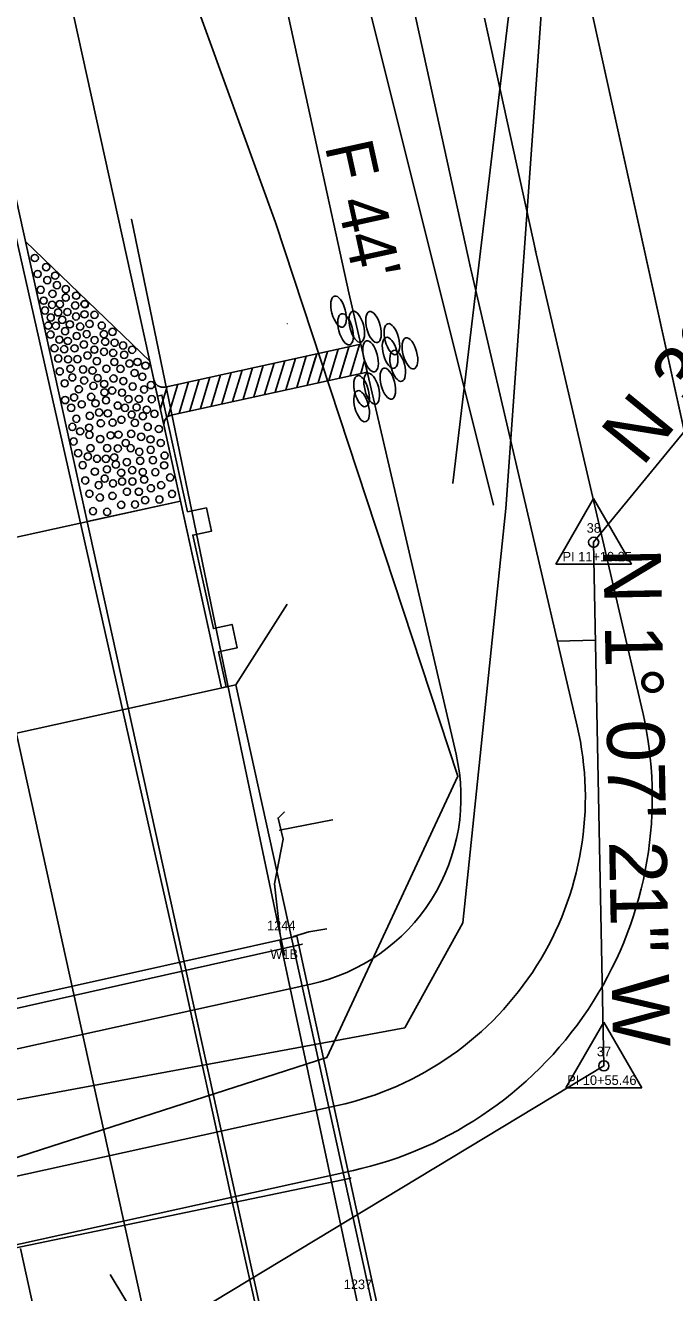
# Model space of a CAD drawing. Extents: x 2519952 to 2531965, y 848341 to 887632.
# Drawn here: x 2530957.4 to 2531025.3, y 852514.8 to 852647.4 of the extents above; entities that cross this region are included whole.
import ezdxf

# ---------------------------------------------------------------- set-up
doc = ezdxf.new("R2010")
doc.units = 0
for name, color, linetype in [('RD_EV_JW', 7, 'Continuous'), ('RD_EX_BldgApp', 7, 'Continuous'), ('RD_EX_BldgApp_txCode', 7, 'Continuous'), ('RD_EX_Bridge', 7, 'Continuous'), ('RD_EX_Conc', 7, 'Continuous'), ('RD_EX_DR_Pipe', 7, 'Continuous'), ('RD_EX_DV_Prop', 7, 'Continuous'), ('RD_EX_GuardRail', 7, 'Continuous'), ('RD_EX_H2O', 7, 'Continuous'), ('RD_EX_Misc', 7, 'Continuous'), ('RD_EX_Road', 7, 'Continuous'), ('RD_EX_RW', 7, 'Continuous'), ('RD_EX_VEG', 7, 'Continuous'), ('RD_HC_Cl', 7, 'Continuous'), ('RD_HC_Data', 7, 'Continuous'), ('RD_HC_Data_Tic', 7, 'Continuous'), ('RD_HC_txCode', 7, 'Continuous'), ('RD_PD_BCA', 7, 'Continuous'), ('RD_PD_Bridge', 7, 'Continuous'), ('RD_PD_CstnLmt', 7, 'Continuous'), ('RD_PD_DR_ErosCtrl', 7, 'Continuous'), ('RD_PD_Final_TrvlWay', 7, 'Continuous'), ('RD_PD_GR', 7, 'Continuous'), ('RD_PD_PaveShd', 7, 'Continuous'), ('RD_PD_TX_CstnLmt', 7, 'Continuous'), ('RD_SMD_Locator', 7, 'Continuous')]:
    doc.layers.add(name, color=color, linetype=linetype)

# ---------------------------------------------------------------- blocks, each defined once
blk = doc.blocks.new('TBC1')
at = {"layer": 'RD_PD_GR'}
blk.add_lwpolyline([(12.5, 2.5), (15, 2.5), (15, 0.49), (25, 0.49), (25, 2.5), (27.5, 2.5), (27.5, 0.49), (31.25, 0.49), (31.25, 0), (0, 0), (0, 0.49), (12.5, 0.49)], close=True, dxfattribs=at)

msp = doc.modelspace()

# ---------------------------------------------------------------- linework, layer by layer
at = {"layer": 'RD_EV_JW'}
msp.add_lwpolyline([(2530941.93, 852524.2), (2530988.97, 852539.38), (2531002.68, 852568.81), (2530983.61, 852626.72), (2530958.57, 852695.74), (2530928.96, 852834.5), (2530911.44, 852907.05), (2530889.4, 853007.47), (2530879.48, 853052.19), (2530908.59, 853055.99), (2530938.06, 853061.93)], dxfattribs=at)
at = {"layer": 'RD_EX_BldgApp'}
msp.add_lwpolyline([(2531000.2, 852477.61), (2530992.08, 852514.14), (2530984.07, 852551.68)], dxfattribs=at)
at = {"layer": 'RD_EX_Bridge'}
for points in [[(2530988.96, 852552.83), (2530987.1, 852552.53), (2530985.47, 852552.04)], [(2530955.67, 852467.77), (2531001.96, 852478), (2530985.83, 852552.07), (2530938.91, 852541.61), (2530955.67, 852467.77)]]:
    msp.add_lwpolyline(points, dxfattribs=at)
at = {"layer": 'RD_EX_Conc'}
msp.add_lwpolyline([(2530984.1, 852552.24), (2530983.5, 852557.53), (2530984.41, 852562.22), (2530983.88, 852564.42), (2530984.53, 852565.06)], dxfattribs=at)
at = {"layer": 'RD_EX_DR_Pipe'}
msp.add_line((2530984.03, 852563.15), (2530989.57, 852564.23), dxfattribs=at)
at = {"layer": 'RD_EX_DV_Prop'}
msp.add_line((2531010.91, 852674.9), (2531075.43, 852381.91), dxfattribs=at)
at = {"layer": 'RD_EX_GuardRail'}
msp.add_lwpolyline([(2530984.55, 852550.09), (2530979, 852576.43), (2530968.56, 852627.07)], dxfattribs=at)
at = {"layer": 'RD_EX_H2O'}
for points in [[(2531245.62, 852555.32), (2531217.13, 852603.96), (2531237.99, 852642.9), (2531212.72, 852681.81), (2531164.02, 852716.47), (2531121.37, 852702), (2531085.6, 852695.19), (2531055.75, 852662.27), (2531031.08, 852670.41), (2531011.43, 852648.97), (2531007.69, 852596.79)], [(2530919.67, 852537.67), (2530924.46, 852529.02), (2530997.12, 852542.46), (2531003.19, 852553.47), (2531007.69, 852596.79)]]:
    msp.add_lwpolyline(points, dxfattribs=at)
at = {"layer": 'RD_EX_Misc'}
for p, q in [((2530939.22, 852540.64), (2530986.42, 852551.24)), ((2530991.48, 852526.75), (2530944.59, 852516.98))]:
    msp.add_line(p, q, dxfattribs=at)
msp.add_lwpolyline([(2531247.07, 852555.52), (2531218.06, 852604.32), (2531238.71, 852643.24), (2531220.29, 852673.34), (2531213.69, 852682.74), (2531164.29, 852718.15), (2531121, 852703.45), (2531084.9, 852696.42), (2531055.62, 852662.84), (2531030.72, 852672.68), (2531008.42, 852652.11), (2531002.15, 852599.45)], dxfattribs=at)
at = {"layer": 'RD_EX_Road'}
for p, q in [((2530973.54, 852549.48), (2530952, 852644.96)), ((2530973.66, 852549), (2530973.54, 852549.48)), ((2530979.07, 852524.32), (2530973.66, 852549)), ((2530984.55, 852500.12), (2530979.07, 852524.32)), ((2530962.28, 852494.94), (2530956.94, 852519.38))]:
    msp.add_line(p, q, dxfattribs=at)
at = {"layer": 'RD_EX_RW'}
msp.add_line((2531010.92, 852674.89), (2531075.43, 852381.91), dxfattribs=at)
at = {"layer": 'RD_EX_VEG'}
msp.add_lwpolyline([(2531006.39, 852597.18), (2530992.63, 852652.28), (2530913.79, 853044.4), (2530867.87, 853266.41)], dxfattribs=at)
at = {"layer": 'RD_HC_Cl'}
for p, q in [((2530821.93, 853184.38), (2531378.52, 850656.73)), ((2531016.87, 852593.27), (2531064.43, 852651.41)), ((2531017.94, 852538.5), (2531016.87, 852593.27)), ((2530852.81, 852438.81), (2531017.94, 852538.5))]:
    msp.add_line(p, q, dxfattribs=at)
at = {"layer": 'RD_HC_Data'}
for p, q in [((2531012.9, 852590.98), (2531016.87, 852597.86)), ((2531016.87, 852597.86), (2531020.84, 852590.98)), ((2531012.9, 852590.98), (2531020.84, 852590.98)), ((2531013.97, 852536.2), (2531017.94, 852543.08)), ((2531017.94, 852543.08), (2531021.91, 852536.2)), ((2531013.97, 852536.2), (2531021.91, 852536.2))]:
    msp.add_line(p, q, dxfattribs=at)
for centre in [(2531016.87, 852593.27), (2531017.94, 852538.5)]:
    msp.add_circle(centre, 0.529, dxfattribs=at)
at = {"layer": 'RD_HC_Data_Tic'}
for p, q in [((2531017.07, 852583.02), (2531013.07, 852582.94)), ((2530970.46, 852509.83), (2530966.32, 852516.68))]:
    msp.add_line(p, q, dxfattribs=at)
at = {"layer": 'RD_PD_BCA'}
for p, q in [((2531005.46, 852648.09), (2531010.81, 852623.64)), ((2531010.76, 852623.89), (2531021.96, 852575.62))]:
    msp.add_line(p, q, dxfattribs=at)
msp.add_lwpolyline([(2530942.82, 852516.77), (2530991.6, 852527.51)], dxfattribs=at)
msp.add_arc((2530983, 852566.58), 40, 282.4185, 13.0724, dxfattribs=at)
at = {"layer": 'RD_PD_Bridge'}
for p, q in [((2530930.7, 852588.11), (2530973.67, 852597.58)), ((2530977.97, 852578.05), (2530973.67, 852597.58)), ((2530979.44, 852578.37), (2530984.82, 852586.79))]:
    msp.add_line(p, q, dxfattribs=at)
for points in [[(2530979.44, 852578.37), (2530933.54, 852568.26)], [(2531007.39, 852451.41), (2530979.44, 852578.37)]]:
    msp.add_lwpolyline(points, dxfattribs=at)
at = {"layer": 'RD_PD_CstnLmt'}
for p, q in [((2530969.91, 852717.06), (2530991.27, 852619.37)), ((2530991.27, 852619.37), (2531002.48, 852571.1))]:
    msp.add_line(p, q, dxfattribs=at)
msp.add_lwpolyline([(2530938.52, 852536.3), (2530987.3, 852547.04)], dxfattribs=at)
msp.add_arc((2530983, 852566.58), 20, 282.4185, 13.0724, dxfattribs=at)
at = {"layer": 'RD_PD_DR_ErosCtrl'}
for p, q in [((2530982.61, 852719.84), (2531003.97, 852622.15)), ((2531003.94, 852622.31), (2531015.15, 852574.04))]:
    msp.add_line(p, q, dxfattribs=at)
msp.add_lwpolyline([(2530941.31, 852523.61), (2530990.1, 852534.35)], dxfattribs=at)
msp.add_arc((2530983, 852566.58), 33, 282.4185, 13.0724, dxfattribs=at)
at = {"layer": 'RD_PD_Final_TrvlWay'}
msp.add_line((2530922.51, 852783.42), (2531196.7, 851538.25), dxfattribs=at)
at = {"layer": 'RD_PD_GR'}
msp.add_line((2530922.87, 852828.3), (2530971.25, 852608.56), dxfattribs=at)
at = {"layer": 'RD_PD_PaveShd'}
for p, q in [((2530957.45, 852624.72), (2530970.45, 852612.23)), ((2530963.9, 852595.43), (2530957.45, 852624.72)), ((2530972.07, 852609.51), (2530992.52, 852614)), ((2530990.29, 852610.44), (2530991.27, 852613.73)), ((2530991.4, 852610.69), (2530992.39, 852613.97)), ((2530991.4, 852610.69), (2530992.39, 852613.97)), ((2530992.52, 852614), (2530993.2, 852611.08)), ((2530984.7, 852609.21), (2530985.68, 852612.5)), ((2530984.7, 852609.21), (2530985.68, 852612.5)), ((2530985.82, 852609.46), (2530986.8, 852612.75)), ((2530985.82, 852609.46), (2530986.8, 852612.75)), ((2530986.93, 852609.7), (2530987.92, 852612.99)), ((2530986.93, 852609.7), (2530987.8, 852612.59)), ((2530988.05, 852609.95), (2530989.03, 852613.24)), ((2530988.05, 852609.95), (2530989.03, 852613.24)), ((2530989.17, 852610.2), (2530990.15, 852613.48)), ((2530989.17, 852610.2), (2530990.15, 852613.48)), ((2530990.29, 852610.44), (2530991.15, 852613.32)), ((2530971.09, 852609.3), (2530970.45, 852612.23)), ((2530993.2, 852611.08), (2530972.71, 852606.58)), ((2530977.99, 852607.74), (2530978.98, 852611.03)), ((2530977.99, 852607.74), (2530978.98, 852611.03)), ((2530979.11, 852607.99), (2530980.1, 852611.27)), ((2530979.11, 852607.99), (2530980.1, 852611.27)), ((2530980.23, 852608.23), (2530981.21, 852611.52)), ((2530980.23, 852608.23), (2530981.21, 852611.52)), ((2530981.35, 852608.48), (2530982.33, 852611.77)), ((2530981.35, 852608.48), (2530982.33, 852611.77)), ((2530982.46, 852608.72), (2530983.45, 852612.01)), ((2530982.46, 852608.72), (2530983.45, 852612.01)), ((2530983.58, 852608.97), (2530984.57, 852612.26)), ((2530983.58, 852608.97), (2530984.57, 852612.26)), ((2530992.52, 852610.93), (2530992.92, 852612.28)), ((2530992.52, 852610.93), (2530992.92, 852612.28)), ((2530972.39, 852606.45), (2530973.39, 852609.8)), ((2530973.53, 852606.76), (2530974.51, 852610.05)), ((2530973.53, 852606.76), (2530974.51, 852610.05)), ((2530974.64, 852607.01), (2530975.63, 852610.29)), ((2530974.64, 852607.01), (2530975.63, 852610.29)), ((2530975.76, 852607.25), (2530976.74, 852610.54)), ((2530975.76, 852607.25), (2530976.74, 852610.54)), ((2530976.88, 852607.5), (2530977.86, 852610.78)), ((2530971.74, 852606.37), (2530971.09, 852609.3)), ((2530971.56, 852607.17), (2530972.28, 852609.56)), ((2530973.67, 852597.58), (2530971.74, 852606.37)), ((2530963.9, 852595.43), (2530973.67, 852597.58))]:
    msp.add_line(p, q, dxfattribs=at)
for centre in [(2530958.43, 852623.01), (2530958.73, 852621.34), (2530958.73, 852621.34), (2530959.62, 852622.06), (2530959.62, 852622.06), (2530959.74, 852620.69), (2530959.74, 852620.69), (2530960.56, 852621.16), (2530960.56, 852621.16), (2530960.75, 852620.17), (2530960.75, 852620.17), (2530959.05, 852619.68), (2530959.05, 852619.68), (2530959.36, 852618.55), (2530959.36, 852618.55), (2530960.29, 852619.27), (2530960.29, 852619.27), (2530961.67, 852619.75), (2530961.67, 852618.87), (2530961.67, 852618.87), (2530962.76, 852619.07), (2530962.76, 852619.07), (2530959.5, 852617.52), (2530959.5, 852617.52), (2530960.24, 852618.12), (2530960.24, 852618.12), (2530960.88, 852617.32), (2530960.88, 852617.32), (2530961.05, 852618.19), (2530961.05, 852618.19), (2530961.84, 852617.36), (2530961.84, 852617.36), (2530962.66, 852618.04), (2530962.66, 852618.04), (2530963.64, 852618.2), (2530963.67, 852618.17), (2530959.84, 852615.94), (2530959.84, 852615.94), (2530960.1, 852616.79), (2530960.1, 852616.79), (2530960.64, 852615.92), (2530960.64, 852615.92), (2530961.3, 852616.54), (2530961.3, 852616.54), (2530962.1, 852616.07), (2530962.1, 852616.07), (2530962.74, 852616.9), (2530962.74, 852616.9), (2530963.63, 852617.12), (2530963.63, 852617.12), (2530964.16, 852616.11), (2530964.16, 852616.11), (2530964.67, 852617.06), (2530964.67, 852617.06), (2530965.43, 852615.94), (2530965.43, 852615.94), (2530960.08, 852615), (2530960.08, 852615), (2530961.6, 852615.36), (2530961.6, 852615.36), (2530962.81, 852614.85), (2530962.81, 852614.85), (2530963.17, 852615.84), (2530963.17, 852615.84), (2530963.86, 852615.05), (2530963.86, 852615.05), (2530965.66, 852615.04), (2530965.66, 852615.04), (2530966.55, 852615.28), (2530966.56, 852615.28), (2530960.49, 852613.57), (2530960.49, 852613.57), (2530961, 852614.47), (2530961, 852614.47), (2530961.51, 852613.47), (2530961.51, 852613.47), (2530961.88, 852614.33), (2530961.88, 852614.33), (2530962.59, 852613.56), (2530962.59, 852613.56), (2530963.57, 852613.96), (2530963.57, 852613.96), (2530964.66, 852613.42), (2530964.66, 852613.42), (2530964.69, 852614.42), (2530964.69, 852614.42), (2530965.8, 852614.25), (2530965.8, 852614.25), (2530966.78, 852614.15), (2530966.78, 852614.15), (2530967.66, 852613.86), (2530967.66, 852613.86), (2530968.61, 852613.41), (2530968.61, 852613.41), (2530960.89, 852612.5), (2530960.89, 852612.5), (2530961.91, 852612.41), (2530961.91, 852612.41), (2530962.89, 852612.43), (2530962.89, 852612.43), (2530963.94, 852612.81), (2530963.94, 852612.81), (2530964.92, 852612.22), (2530964.92, 852612.22), (2530965.67, 852613.2), (2530965.67, 852613.2), (2530966.62, 852613.08), (2530966.62, 852613.08), (2530966.75, 852612.13), (2530966.75, 852612.13), (2530967.78, 852612.88), (2530967.78, 852612.88), (2530968.34, 852611.97), (2530968.34, 852611.97), (2530969.17, 852612.13), (2530969.17, 852612.13), (2530961.04, 852611.15), (2530961.04, 852611.15), (2530962.16, 852611.43), (2530962.16, 852611.43), (2530963.48, 852611.35), (2530963.48, 852611.35), (2530964.46, 852611.23), (2530964.46, 852611.23), (2530965.92, 852611.43), (2530965.92, 852611.43), (2530967.39, 852611.42), (2530967.39, 852611.42), (2530968.87, 852610.98), (2530968.87, 852610.98), (2530969.68, 852610.59), (2530969.68, 852610.59), (2530970.01, 852611.75), (2530970.01, 852611.75), (2530970.01, 852611.75), (2530961.56, 852609.9), (2530961.56, 852609.9), (2530962.36, 852610.52), (2530962.36, 852610.52), (2530963.03, 852609.28), (2530963.03, 852609.28), (2530963.59, 852610.2), (2530963.59, 852610.2), (2530964.56, 852609.63), (2530964.56, 852609.63), (2530965.01, 852610.45), (2530965.01, 852610.45), (2530965.69, 852609.83), (2530965.69, 852609.83), (2530966.67, 852610.4), (2530966.67, 852610.4), (2530967.69, 852610.14), (2530967.69, 852610.14), (2530968.67, 852609.57), (2530968.67, 852609.57), (2530969.86, 852609.26), (2530969.86, 852609.26), (2530970.58, 852609.72), (2530970.58, 852609.72), (2530961.61, 852608.15), (2530961.61, 852608.15), (2530962.54, 852608.43), (2530962.54, 852608.43), (2530964.32, 852608.48), (2530964.32, 852608.48), (2530965.72, 852608.95), (2530965.72, 852608.95), (2530965.88, 852608.12), (2530965.88, 852608.12), (2530966.52, 852609.14), (2530966.52, 852609.14), (2530967.55, 852608.92), (2530967.55, 852608.92), (2530968.24, 852608.25), (2530968.24, 852608.25), (2530969.32, 852608.26), (2530969.32, 852608.26), (2530970.66, 852608.25), (2530970.66, 852608.25), (2530962.24, 852607.34), (2530962.24, 852607.34), (2530963.34, 852607.7), (2530963.34, 852607.7), (2530964.78, 852607.81), (2530964.78, 852607.81), (2530965.16, 852606.85), (2530965.16, 852606.85), (2530966.07, 852606.76), (2530966.07, 852606.76), (2530967.1, 852607.57), (2530967.1, 852607.57), (2530967.86, 852607.34), (2530967.86, 852607.34), (2530968.56, 852606.63), (2530968.56, 852606.63), (2530969.08, 852607.39), (2530969.08, 852607.39), (2530970.14, 852607.14), (2530970.14, 852607.14), (2530970.94, 852606.71), (2530970.94, 852606.71), (2530962.36, 852605.34), (2530962.78, 852606.19), (2530962.78, 852606.19), (2530964.18, 852606.5), (2530964.18, 852606.5), (2530965.33, 852605.72), (2530965.33, 852605.72), (2530966.57, 852605.79), (2530966.57, 852605.79), (2530967.49, 852606.09), (2530967.49, 852606.09), (2530968.9, 852605.77), (2530968.9, 852605.77), (2530969.73, 852606.47), (2530969.73, 852606.47), (2530970.24, 852605.35), (2530970.24, 852605.35), (2530963.17, 852604.88), (2530963.17, 852604.88), (2530964.11, 852605.26), (2530964.11, 852605.26), (2530964.14, 852604.51), (2530964.14, 852604.51), (2530965.27, 852604.07), (2530965.27, 852604.07), (2530966.36, 852604.46), (2530966.36, 852604.46), (2530967.18, 852604.53), (2530967.18, 852604.53), (2530968.51, 852604.61), (2530968.51, 852604.61), (2530969.56, 852604.31), (2530969.56, 852604.31), (2530970.53, 852604.04), (2530970.53, 852604.04), (2530971.41, 852605.12), (2530971.41, 852605.12), (2530962.5, 852603.82), (2530962.5, 852603.82), (2530964.26, 852603.11), (2530964.26, 852603.11), (2530966, 852603.12), (2530966, 852603.12), (2530967.11, 852603.09), (2530967.11, 852603.09), (2530967.94, 852603.66), (2530967.94, 852603.66), (2530968.46, 852603.11), (2530968.46, 852603.11), (2530969.36, 852602.74), (2530969.36, 852602.74), (2530970.55, 852602.94), (2530970.55, 852602.94), (2530971.6, 852603.66), (2530971.6, 852603.66), (2530962.97, 852602.6), (2530962.97, 852602.6), (2530963.44, 852601.34), (2530963.44, 852601.34), (2530963.98, 852602.25), (2530963.98, 852602.25), (2530964.94, 852602.01), (2530964.94, 852602.01), (2530965.87, 852602), (2530965.87, 852602), (2530966.74, 852602.16), (2530966.74, 852602.16), (2530966.91, 852601.41), (2530968.06, 852601.66), (2530968.06, 852601.66), (2530969.45, 852601.8), (2530969.45, 852601.8), (2530970.79, 852601.86), (2530970.79, 852601.86), (2530971.96, 852601.32), (2530971.96, 852601.32), (2530972.01, 852602.34), (2530972.01, 852602.34), (2530964.71, 852600.66), (2530964.71, 852600.66), (2530965.98, 852600.9), (2530965.98, 852600.9), (2530967.47, 852600.55), (2530967.47, 852600.55), (2530968.62, 852600.81), (2530968.62, 852600.81), (2530969.72, 852600.62), (2530969.72, 852600.62), (2530971.04, 852600.6), (2530971.04, 852600.6), (2530972.58, 852600.04), (2530972.58, 852600.04), (2530963.71, 852599.74), (2530963.71, 852599.74), (2530965.11, 852599.25), (2530965.11, 852599.25), (2530965.74, 852599.93), (2530965.74, 852599.93), (2530966.61, 852599.43), (2530966.61, 852599.43), (2530967.56, 852599.63), (2530967.56, 852599.63), (2530968.64, 852599.63), (2530968.64, 852599.63), (2530969.87, 852599.83), (2530969.87, 852599.83), (2530970.58, 852598.92), (2530970.58, 852598.92), (2530971.64, 852599.24), (2530971.64, 852599.24), (2530964.14, 852598.35), (2530964.14, 852598.35), (2530965.24, 852597.95), (2530965.24, 852597.95), (2530966.55, 852598.12), (2530966.55, 852598.12), (2530968.07, 852598.56), (2530968.07, 852598.56), (2530969.31, 852598.56), (2530969.31, 852598.56), (2530969.97, 852597.68), (2530969.97, 852597.68), (2530971.46, 852597.75), (2530971.46, 852597.75), (2530972.78, 852598.33), (2530972.78, 852598.33), (2530972.78, 852598.33), (2530964.52, 852596.52), (2530964.52, 852596.52), (2530965.99, 852596.45), (2530965.99, 852596.45), (2530967.47, 852597.18), (2530967.47, 852597.18), (2530968.91, 852597.23), (2530968.91, 852597.23)]:
    msp.add_circle(centre, 0.375, dxfattribs=at)
for centre, start, end in [((2530971.85, 852610.49), 192.4185, 282.3889), ((2530972.93, 852605.6), 102.3889, 192.4185)]:
    msp.add_arc(centre, 1, start, end, dxfattribs=at)
for centre in [(2530990.2, 852617.41), (2530990.93, 852615.56), (2530992.1, 852615.82), (2530992.1, 852615.82), (2530993.85, 852615.78), (2530993.85, 852615.78), (2530995.77, 852614.52), (2530995.77, 852614.52), (2530993.54, 852612.72), (2530993.54, 852612.72), (2530995.59, 852613.09), (2530995.59, 852613.09), (2530997.66, 852613.03), (2530997.66, 852613.03), (2530996.38, 852611.73), (2530996.38, 852611.73), (2530993.66, 852609.34), (2530993.66, 852609.34), (2530995.35, 852609.87), (2530995.35, 852609.87), (2530992.6, 852609.08), (2530992.6, 852609.08), (2530992.61, 852607.51), (2530992.61, 852607.51)]:
    msp.add_ellipse(centre, major_axis=(-0.43, 1.62), ratio=0.429445, dxfattribs=at)
at = {"layer": 'RD_SMD_Locator'}
for centre in [(2530968.56, 852627.07), (2530983.61, 852626.72), (2530984.83, 852616.14), (2531002.15, 852599.45), (2531006.39, 852597.18), (2531007.69, 852596.79), (2531007.69, 852596.79), (2531016.87, 852593.27), (2530979, 852576.43), (2531002.68, 852568.81), (2530984.53, 852565.06), (2530983.88, 852564.42), (2530989.57, 852564.23), (2530984.03, 852563.15), (2530984.41, 852562.22), (2530983.5, 852557.53), (2530988.96, 852552.83), (2531003.19, 852553.47), (2530984.07, 852551.68), (2530984.1, 852552.24), (2530985.47, 852552.04), (2530985.83, 852552.07), (2530987.1, 852552.53), (2530984.55, 852550.09), (2530986.42, 852551.24), (2530973.54, 852549.48), (2530973.66, 852549), (2530997.12, 852542.46), (2530988.97, 852539.38), (2531017.94, 852538.5), (2530991.48, 852526.75), (2530979.07, 852524.32)]:
    msp.add_circle(centre, 0.001, dxfattribs=at)

# ---------------------------------------------------------------- block references
at = {"layer": 'RD_PD_Bridge', "rotation": -77.58151740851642}
msp.add_blockref('TBC1', (2530971.25, 852608.56), dxfattribs=at)

# ---------------------------------------------------------------- texts
at = {"layer": 'RD_EX_BldgApp_txCode'}
for s, p in [('1244', (2530982.72, 852552.68)), ('W1B', (2530983.06, 852549.68)), ('1237', (2530990.74, 852515.14))]:
    msp.add_text(s, height=1, dxfattribs=at).set_placement(p)
at = {"layer": 'RD_HC_Data'}
for s, rotation, p in [('N 39%%d 17\' 08" E', 50.7144, (2531021.96, 852601.07)), ('N 1%%d 07\' 21" W', 271.1226, (2531017.88, 852592.61))]:
    msp.add_text(s, height=6, rotation=rotation, dxfattribs=at).set_placement(p)
at = {"layer": 'RD_HC_txCode'}
for s, p in [('38', (2531016.14, 852594.27)), ('PI 11+10.25', (2531013.62, 852591.27)), ('37', (2531017.21, 852539.5)), ('PI 10+55.46', (2531014.1, 852536.5))]:
    msp.add_text(s, height=1, dxfattribs=at).set_placement(p)
at = {"layer": 'RD_PD_TX_CstnLmt'}
msp.add_text("F 44'", height=5, rotation=282.4185, dxfattribs=at).set_placement((2530988.74, 852634.73))

doc.saveas('drawing.dxf')
